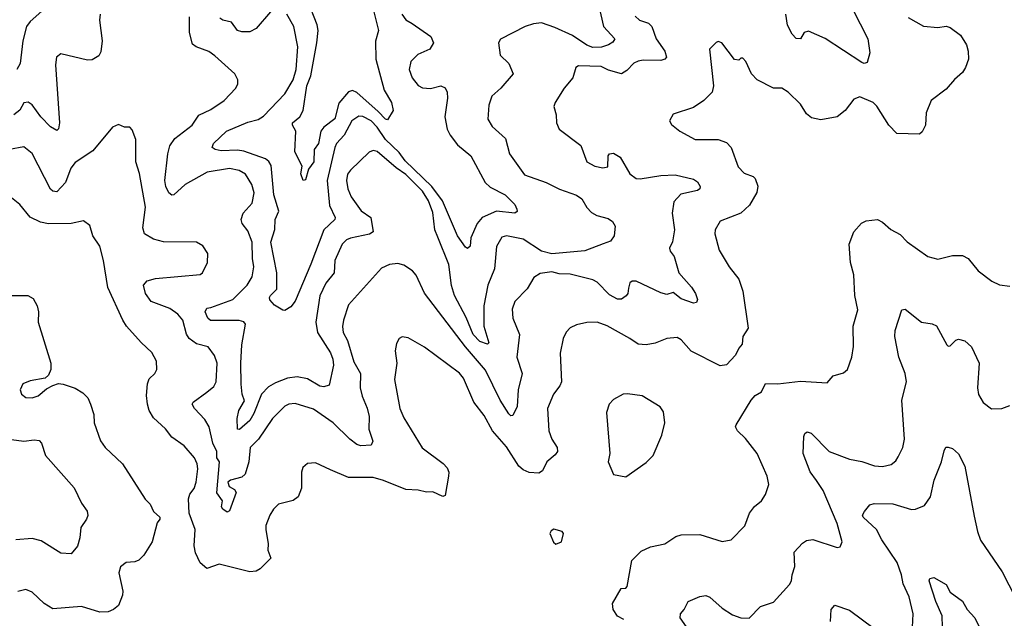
# Model space of a CAD drawing. Extents: x 1443846 to 1577407, y 839182 to 927291.
# Tile 441 of 535: x 1528784 to 1533578, y 905923 to 908838. Entities that reach past the tile are written whole.
import ezdxf

# ---------------------------------------------------------------- set-up
doc = ezdxf.new("R2010")
doc.units = 0

msp = doc.modelspace()

# ---------------------------------------------------------------- linework, layer by layer
at = {"layer": '0CON20XD'}
for points in [[(1530502.9, 908895), (1530530.5, 908785), (1530516.9, 908733.1), (1530518, 908645), (1530558.2, 908495), (1530595.2, 908435.2), (1530601.8, 908395), (1530575, 908350), (1530565, 908353.2), (1530530.3, 908390.3), (1530425, 908483.1), (1530405, 908492.7), (1530385, 908486.2), (1530338.8, 908431.2), (1530318.5, 908355), (1530264.8, 908315.2), (1530250.8, 908295), (1530238.3, 908235), (1530218.5, 908205), (1530216.6, 908145), (1530190.8, 908109.2), (1530175, 908058.8), (1530164, 908055), (1530153, 908087), (1530160, 908125), (1530124.4, 908195), (1530129, 908295), (1530112.5, 908325), (1530113.2, 908335), (1530147.6, 908365), (1530164.1, 908395), (1530182.8, 908515), (1530201.3, 908565), (1530231, 908725), (1530237.4, 908785), (1530233, 908813), (1530185.2, 908935)], [(1532801.1, 908965), (1532913.6, 908745), (1532924, 908676), (1532910, 908630), (1532896.2, 908623.8), (1532885, 908628.8), (1532706.3, 908746.4), (1532625, 908782), (1532603.8, 908775), (1532586.1, 908743.9), (1532565, 908746.7), (1532545, 908766.7), (1532521.7, 908811.7), (1532514.4, 908865.6)], [(1528891.3, 908878.7), (1528835, 908828.8), (1528817.8, 908805), (1528798.8, 908735), (1528787.1, 908625), (1528770, 908595)], [(1531605, 908896.5), (1531626.9, 908805), (1531681.9, 908745), (1531672.3, 908727.7), (1531650.8, 908715), (1531616.4, 908703.6), (1531575, 908702.6), (1531545, 908714.5), (1531475, 908760.6), (1531390.2, 908799.8), (1531325, 908821.8), (1531285, 908818.1), (1531245, 908804.4), (1531125, 908743.3), (1531116, 908725), (1531123.3, 908665), (1531166.2, 908625), (1531186, 908575), (1531127.5, 908505), (1531082.9, 908465), (1531068.7, 908421.3), (1531063.6, 908353.6), (1531085, 908317.5), (1531148.9, 908258.9), (1531168.6, 908185), (1531241.7, 908081.7), (1531347.5, 908045), (1531412.1, 908012.1), (1531495, 907982.9), (1531520.8, 907965), (1531545, 907924), (1531568.8, 907898.8), (1531594, 907885), (1531649.6, 907869.6), (1531671.1, 907855), (1531683, 907833), (1531678.5, 907785), (1531660.1, 907759.9), (1531625, 907745.7), (1531535, 907712.9), (1531375, 907698.4), (1531325, 907711), (1531235, 907769), (1531155, 907786.1), (1531131.8, 907778.2), (1531105, 907733.3), (1531095.4, 907625), (1531063.1, 907545), (1531043.7, 907445), (1531043.8, 907345), (1531067.8, 907265), (1531061.7, 907258.3), (1531025, 907270.7), (1530992.2, 907305), (1530957.9, 907387.9), (1530901.6, 907495), (1530887.3, 907542.7), (1530874.1, 907645), (1530819.6, 907779.6), (1530804.8, 907815), (1530795, 907898.9), (1530774.8, 907955), (1530745, 908002.6), (1530665, 908084.8), (1530616.6, 908116.6), (1530525, 908195.6), (1530505, 908201.4), (1530485, 908192.5), (1530394.8, 908105.2), (1530380.9, 908085), (1530375.8, 908055), (1530381.9, 908015), (1530397.5, 907975), (1530447.4, 907907.4), (1530493.2, 907875), (1530504.5, 907805), (1530487.1, 907792.9), (1530395, 907774.6), (1530374.8, 907765.2), (1530355, 907744.3), (1530318.9, 907665), (1530315.4, 907605), (1530275, 907554.4), (1530246.3, 907493.7), (1530226, 907365), (1530233.9, 907315), (1530296.7, 907215), (1530309.3, 907185), (1530312.3, 907155), (1530291.7, 907058.3), (1530265, 907050), (1530245, 907053.5), (1530185, 907088.2), (1530135, 907098.9), (1530087.8, 907092.2), (1530029.9, 907070.1), (1529995, 907050.4), (1529962.2, 907015), (1529925, 906920.6), (1529905, 906886.2), (1529855, 906842.5), (1529845, 906843.3), (1529843.8, 906895), (1529851.4, 906935), (1529878.3, 906981.7), (1529867.7, 907015), (1529863, 907063), (1529861.5, 907165), (1529865.2, 907255), (1529884, 907355), (1529875, 907366.4), (1529852.3, 907372.3), (1529713.4, 907373.4), (1529700.4, 907385), (1529686.7, 907415), (1529695, 907432.9), (1529715, 907436.1), (1529821.5, 907475), (1529891.8, 907545), (1529916.5, 907585), (1529924.8, 907635), (1529917.3, 907675), (1529915.7, 907755), (1529895, 907809.2), (1529866.7, 907845), (1529862.1, 907865), (1529872.3, 907895), (1529915.5, 907945), (1529925.4, 907995), (1529914.4, 908035), (1529882.9, 908085), (1529853.4, 908103.4), (1529805, 908113.9), (1529697.5, 908095), (1529590.6, 908035), (1529535, 907984.6), (1529525, 907983.8), (1529509.6, 907995), (1529495.3, 908025), (1529491.7, 908055), (1529505.6, 908185), (1529515, 908223.1), (1529540.4, 908259.6), (1529624.4, 908325), (1529656.4, 908373.6), (1529715, 908400.5), (1529780, 908445), (1529836, 908505), (1529846, 908525), (1529846, 908545), (1529832, 908575), (1529735, 908661.9), (1529705, 908682.5), (1529644, 908705), (1529625, 908719.2), (1529611.5, 908775), (1529611.7, 908851.7)], [(1530005, 908875.6), (1529935, 908794.3), (1529905, 908778.6), (1529865, 908778.6), (1529845.5, 908785.5), (1529815.6, 908825.6), (1529774, 908835), (1529759.5, 908845)], [(1529176, 908865), (1529173.1, 908835), (1529185.6, 908735.6), (1529179.2, 908680.8), (1529168.8, 908661.2), (1529137.4, 908642.6), (1529115, 908640), (1528985, 908672), (1528964, 908655), (1528957.9, 908617.9)], [(1530644.2, 908864.2), (1530665, 908837.8), (1530695, 908819.4), (1530785.4, 908755.4), (1530799.2, 908725), (1530780.8, 908695), (1530722.2, 908667.8), (1530688.6, 908635), (1530680, 908595), (1530694.4, 908555), (1530725, 908517.1), (1530745, 908506.7), (1530785, 908502.2), (1530835, 908515.7), (1530856.4, 908506.4), (1530865.4, 908485.4), (1530867.3, 908455), (1530853.5, 908365), (1530865.4, 908305), (1530879.6, 908275), (1530915, 908228.1), (1530981.1, 908175), (1531050.8, 908045), (1531075, 908021.8), (1531147.1, 907985), (1531195, 907937.3), (1531204.5, 907915), (1531206.7, 907903.3), (1531195, 907895.8), (1531105, 907905.4), (1531035.2, 907874.8), (1531012, 907845), (1530980.5, 907775), (1530976.7, 907735), (1530965, 907724.3), (1530955, 907730), (1530916.1, 907785), (1530842.3, 907955), (1530790.5, 908025), (1530660.2, 908150.2), (1530631.7, 908191.7), (1530564.7, 908254.7), (1530525, 908314.3), (1530496.2, 908345), (1530455, 908366.7), (1530435, 908368.7), (1530401.1, 908345), (1530364.4, 908275.6), (1530327.3, 908235), (1530318.2, 908215), (1530281.7, 908055), (1530293.4, 907933.4), (1530319.5, 907875), (1530318.1, 907865), (1530265.3, 907815), (1530201.9, 907648.1), (1530125, 907467.1), (1530105, 907439.2), (1530075, 907421.2), (1530065, 907423.3), (1530025, 907447.5), (1530002.9, 907472.9), (1530000, 907485), (1530005.7, 907495), (1530035.4, 907525), (1530036.9, 907605), (1530007.6, 907755), (1530026.2, 907816.2), (1530028.8, 907865), (1530045.3, 907905), (1530022.4, 907985), (1530008.4, 908128.4), (1529997.3, 908147.3), (1529980.4, 908160.4), (1529875, 908198.3), (1529845, 908202.6), (1529765, 908198.9), (1529736.2, 908205), (1529721.2, 908215), (1529728, 908235), (1529791.1, 908295), (1529895, 908339.4), (1529945, 908352.1), (1529971.8, 908368.2), (1530075, 908477.5), (1530116.5, 908545), (1530130, 908595), (1530137.7, 908705), (1530119.6, 908805), (1530084.4, 908865)], [(1531780.8, 908855), (1531802, 908835), (1531845, 908820.5), (1531862.5, 908805), (1531883.3, 908745), (1531925.3, 908685), (1531932.7, 908655), (1531924.7, 908645.3), (1531905, 908639.6), (1531819.4, 908640.6), (1531794.7, 908635.3), (1531774, 908626), (1531740.1, 908589.9), (1531715, 908574.5), (1531651.4, 908591.4), (1531615, 908610.4), (1531505, 908613.3), (1531492.5, 908605), (1531477.5, 908555), (1531435.7, 908505), (1531390.8, 908435), (1531384.2, 908415), (1531396, 908375), (1531398, 908335), (1531410, 908305), (1531516.2, 908225), (1531546, 908145), (1531583.8, 908125), (1531623.4, 908116.6), (1531648, 908122), (1531649.1, 908175), (1531655.4, 908184.6), (1531675, 908187.3), (1531708.5, 908168.5), (1531755, 908087.5), (1531785, 908064.3), (1531805, 908062.7), (1531905, 908079.7), (1531975, 908082.3), (1532065, 908061.9), (1532085, 908047.5), (1532097.1, 908025), (1532096, 908015), (1532084.4, 908005.6), (1532002.4, 907987.6), (1531968.7, 907951.3), (1531960.4, 907895), (1531971.9, 907815), (1531963.1, 907756.9), (1531947.5, 907725), (1531950.4, 907710.4), (1531970, 907685), (1531993.8, 907605), (1532055.5, 907535), (1532074.3, 907505), (1532083.8, 907475), (1532080, 907460), (1532065, 907456.7), (1532005, 907479.1), (1531965, 907508.9), (1531935, 907500.3), (1531905, 907507.2), (1531785, 907564.4), (1531765.8, 907564.2), (1531755, 907556.2), (1531749.1, 907530.9), (1531745.6, 907504.4), (1531737.6, 907492.4), (1531715, 907477.1), (1531695, 907476.7), (1531655, 907498.8), (1531595, 907559.6), (1531575, 907570.9), (1531465, 907598.9), (1531410, 907600), (1531375, 907609.6), (1531318.8, 907601.2), (1531286.8, 907583.2), (1531255, 907527.5), (1531195.6, 907465), (1531182, 907428), (1531185.6, 907384.4), (1531216.9, 907305), (1531203.9, 907193.9), (1531230.9, 907115), (1531211.7, 907035), (1531205.9, 906955), (1531185, 906910), (1531175, 906908.8), (1531165, 906918), (1531123.2, 906985), (1531051.5, 907131.5), (1530954.6, 907244.6)], [(1533109.3, 908849.3), (1533185, 908806.7), (1533255, 908800), (1533295, 908806.2), (1533315, 908800), (1533365, 908763.3), (1533394, 908715), (1533402, 908685), (1533403.8, 908646.2), (1533388.8, 908605), (1533375, 908580), (1533335, 908546), (1533295, 908499.2), (1533222, 908445), (1533197.5, 908385), (1533194.2, 908325), (1533178.8, 908291.2), (1533165, 908280), (1533055, 908283.5), (1533015.5, 908325), (1532957.4, 908417.4), (1532940, 908435), (1532875, 908462.9), (1532845, 908451.2)], [(1532845, 908451.2), (1532802.5, 908395), (1532765, 908364.4), (1532685, 908350.6), (1532639.7, 908359.7), (1532615, 908380), (1532585, 908426), (1532525.8, 908485), (1532495, 908504.3), (1532455, 908504.4), (1532374, 908545), (1532347.5, 908575), (1532320, 908635), (1532305, 908650), (1532295, 908650), (1532285, 908640), (1532265, 908643.3), (1532202.5, 908725), (1532185, 908732.5), (1532175, 908727.5), (1532143.3, 908695), (1532162.9, 908515), (1532155.8, 908485), (1532115.6, 908444.4), (1532065, 908410), (1531965, 908377.5), (1531947.5, 908345), (1531958.3, 908328.3), (1531997.5, 908295), (1532072.5, 908255), (1532185, 908254.4), (1532225, 908240.6), (1532248.5, 908215), (1532281.8, 908121.8), (1532311.1, 908091.1), (1532354.6, 908074.6), (1532364.4, 908065), (1532377.6, 908027.6), (1532373.8, 907996.2), (1532338.1, 907935), (1532295.8, 907895), (1532195, 907856), (1532170.8, 907815), (1532168.6, 907795), (1532189.2, 907715), (1532237.8, 907635), (1532285.6, 907575), (1532305.5, 907515.5), (1532330.5, 907335), (1532305.6, 907295), (1532301.7, 907258.3), (1532285, 907238.8), (1532269.2, 907205), (1532225, 907157.5), (1532195, 907151.9), (1532054, 907224), (1532005, 907278.1), (1531985, 907290), (1531934.5, 907285.5), (1531878, 907262), (1531835, 907254.5), (1531795, 907258.5), (1531755, 907285.5), (1531645, 907347.3), (1531595, 907365.6), (1531545, 907362.9), (1531495, 907351.4), (1531465, 907337.5), (1531444.5, 907315.5), (1531430, 907285), (1531415.6, 907214.4), (1531421.5, 907075), (1531414.4, 907055), (1531383.1, 907015), (1531353.3, 906945), (1531360, 906835), (1531374.4, 906795), (1531401.5, 906755), (1531402.7, 906735), (1531391.5, 906718.5), (1531350, 906685), (1531329.5, 906640.5), (1531311.1, 906628.9), (1531265, 906632.5), (1531235, 906645.3), (1531214.2, 906664.2), (1531155, 906757.1), (1531085.7, 906835.7), (1531045, 906910.8), (1530995.9, 906975.9), (1530945, 907092.5), (1530925.9, 907115.9), (1530755, 907243.1), (1530675, 907288), (1530646.4, 907293.6), (1530632.5, 907285), (1530619.5, 907260.5), (1530612, 907225), (1530620, 907165), (1530608.9, 907085), (1530634.4, 906945), (1530655, 906898.8), (1530743.2, 906753.2), (1530846.6, 906676.6), (1530865.6, 906655), (1530872.9, 906635), (1530871.4, 906615), (1530855, 906520), (1530845, 906516), (1530795, 906539.2), (1530765, 906537.1), (1530725, 906546.9), (1530665, 906549.6), (1530555, 906594.5), (1530505, 906607.8), (1530385, 906608.1), (1530296.7, 906645), (1530225, 906679.2), (1530185, 906676.7), (1530162.7, 906657.3), (1530155.8, 906635), (1530155.8, 906555.8), (1530140.6, 906515), (1530115, 906496.7), (1530045, 906478.6), (1530019.2, 906455), (1530002.9, 906425), (1529983.1, 906375), (1529981.9, 906355), (1529994.4, 906285), (1529993.1, 906255), (1530006.5, 906215), (1529955, 906164.2), (1529935, 906152.9), (1529905, 906148.9), (1529755, 906186.5), (1529695, 906165.7), (1529662.3, 906192.3), (1529640.8, 906240.8), (1529633.6, 906275), (1529637.9, 906355), (1529609.5, 906435), (1529605.6, 906505), (1529613.1, 906526.9), (1529634.3, 906555), (1529643.3, 906585), (1529651.3, 906651.3), (1529648.2, 906675), (1529635, 906704), (1529585, 906761.9), (1529525.5, 906805), (1529494.3, 906845), (1529435, 906899.2), (1529414.5, 906935), (1529406.8, 906965), (1529402.4, 907007.6), (1529406.9, 907065), (1529415, 907088.6), (1529442, 907115), (1529452.5, 907135), (1529450, 907175), (1529427.8, 907217.8), (1529375, 907265.6), (1529305, 907345.6), (1529287.1, 907375), (1529213, 907533), (1529191.9, 907665), (1529173.8, 907735), (1529141.2, 907785), (1529126, 907835), (1529095, 907858.1), (1529034.5, 907845.5), (1528925, 907843.1), (1528885, 907851.1), (1528836, 907876), (1528785, 907937.1), (1528745, 907970.8)], [(1528957.9, 908617.9), (1528978.6, 908335), (1528973.9, 908306.1), (1528965, 908298.8), (1528935, 908315.6), (1528886.6, 908365), (1528845, 908422.9), (1528825, 908436.4), (1528805, 908432.9), (1528785, 908397.1), (1528755.6, 908375)], [(1530954.6, 907244.6), (1530755, 907505.7), (1530715, 907593.8), (1530696.2, 907615), (1530655, 907642.5), (1530625, 907650), (1530585, 907645.6), (1530545, 907627.5), (1530385, 907450), (1530360.4, 907375), (1530356, 907344), (1530359.7, 907315), (1530379.7, 907275), (1530411.5, 907171.5), (1530443.7, 907115), (1530441.6, 907045), (1530451.3, 907005), (1530476.8, 906946.8), (1530485.8, 906905), (1530484.1, 906844.1), (1530504.2, 906785), (1530495, 906766.7), (1530445, 906761.9), (1530425, 906768.5), (1530392.3, 906795), (1530311.2, 906875), (1530215, 906941.8), (1530125, 906968.5), (1530095, 906965.5), (1530075, 906956.4), (1530014.4, 906895), (1529946.4, 906795), (1529906.2, 906755), (1529900.4, 906685), (1529882.2, 906625), (1529865, 906610), (1529810, 906595), (1529797.5, 906585), (1529803.8, 906565), (1529829.6, 906549.6), (1529837.5, 906535), (1529805, 906446.7), (1529795, 906440), (1529772.5, 906455), (1529767.5, 906465), (1529771.2, 906495), (1529743.8, 906533.8), (1529757.5, 906685), (1529744.3, 906705), (1529744.3, 906735.7), (1529724.4, 906775), (1529706, 906855), (1529685, 906891.4), (1529635, 906943.8), (1529624, 906965), (1529628.8, 906975), (1529696, 907024), (1529728.9, 907051.1), (1529741.5, 907075), (1529745.6, 907165), (1529732.1, 907202.1), (1529701.2, 907245), (1529645, 907258.6), (1529609.6, 907285), (1529596.7, 907306.7), (1529577.9, 907375), (1529555, 907404.4), (1529515, 907430.8), (1529424.4, 907465), (1529396.2, 907505), (1529386.9, 907545), (1529405, 907565.6), (1529445, 907577.5), (1529662.7, 907597.3), (1529674.2, 907605.8), (1529698, 907655), (1529699.7, 907699.7), (1529676.6, 907736.6), (1529645, 907754.2), (1529485, 907755.5), (1529435, 907768.8), (1529392.2, 907795), (1529383.3, 907825), (1529396.2, 907925), (1529368.1, 908088.1), (1529350, 908145), (1529349.2, 908255), (1529331.7, 908301.7), (1529320, 908315), (1529295, 908313.8), (1529265, 908326.7), (1529236.1, 908313.9), (1529140.2, 908199.8), (1529055, 908143.1), (1529033.8, 908115), (1529007.5, 908045), (1528965, 907998.9), (1528945, 908002.2), (1528935, 908012.5), (1528845, 908186), (1528805, 908219.2), (1528735, 908205.4)], [(1531725, 905916.2), (1531695, 905933.4), (1531673.7, 905965), (1531670, 905995), (1531712.1, 906067.9), (1531735, 906070), (1531742, 906078), (1531764.4, 906205), (1531810.7, 906249.3), (1531855, 906270.8), (1531925, 906285.8), (1531978.7, 906321.3), (1532005, 906328.6), (1532095, 906330.8), (1532205, 906297.5), (1532247.5, 906305), (1532315, 906373.3), (1532338, 906435), (1532362.4, 906467.6), (1532395.6, 906494.4), (1532416, 906525), (1532430.8, 906575), (1532423.5, 906615), (1532375.4, 906725), (1532318.6, 906798.6), (1532279.2, 906835), (1532270, 906855), (1532272, 906865), (1532345.4, 906984.6), (1532365, 907007.5), (1532396, 907025), (1532415, 907065.7), (1532475, 907064.3), (1532585, 907078.1), (1532715, 907070), (1532745, 907103.3), (1532795, 907118.8), (1532813.8, 907135), (1532835.8, 907195), (1532843, 907247), (1532842.9, 907345), (1532864.2, 907425), (1532850, 907495), (1532845.7, 907595), (1532828.6, 907655), (1532823.3, 907745), (1532845.8, 907805), (1532883, 907847), (1532905, 907857.8), (1532960, 907865), (1532985, 907852.5), (1533026, 907816), (1533071.2, 907791.2), (1533105, 907755.8), (1533205, 907684), (1533255, 907672), (1533325, 907690), (1533375, 907689.4), (1533401.2, 907675), (1533451.2, 907615), (1533517.5, 907565), (1533555, 907546.7), (1533605, 907540)], [(1528695, 907494.2), (1528824.1, 907494.1), (1528849.7, 907479.7), (1528870, 907445), (1528875.8, 907415), (1528874.3, 907365), (1528935.7, 907165), (1528935.9, 907134.1), (1528925, 907107.5), (1528908.3, 907091.7), (1528835, 907080), (1528800, 907065), (1528786.2, 907035), (1528793.8, 907015), (1528815, 906998.8), (1528845, 906996.7), (1528875, 907006.2), (1528915, 907040), (1528945, 907056.7), (1528973.9, 907066.1), (1528996.4, 907063.6), (1529055, 907043.1), (1529091.4, 907021.4), (1529116.7, 906996.7), (1529129.4, 906965), (1529145.6, 906915), (1529147.1, 906875), (1529177.3, 906787.3), (1529201.2, 906755), (1529285, 906674.2), (1529395, 906503.3), (1529418.8, 906478.8), (1529435, 906442.5), (1529466.7, 906415), (1529466.7, 906405), (1529453, 906387), (1529430, 906295), (1529389.1, 906230.9), (1529364.3, 906205.7), (1529345, 906197.5), (1529302.5, 906195), (1529275.8, 906174.2), (1529267.5, 906145), (1529286.9, 906055), (1529285.6, 906035), (1529265.8, 905985), (1529241.2, 905965), (1529215, 905954.6), (1529175, 905952.3), (1529085, 905980), (1528945, 905968.5), (1528904, 905995), (1528845, 906050), (1528815, 906063.8), (1528775, 906052.5)], [(1532030.5, 905880.5), (1532000.6, 905925), (1532002, 905945), (1532020, 905965), (1532038.8, 906005), (1532095, 906029.2), (1532125, 906034.2), (1532145, 906026), (1532205, 905972.5), (1532255, 905940), (1532295, 905924.4), (1532335, 905924.2), (1532390.3, 905979.7), (1532455, 906000.8), (1532532.6, 906087.4), (1532541.9, 906105), (1532544.4, 906135), (1532557.5, 906175), (1532554.6, 906245), (1532595, 906288.1), (1532615, 906301.9), (1532645, 906306.9), (1532765, 906267.5), (1532779.3, 906270.7), (1532788.8, 906295), (1532763.5, 906385), (1532696, 906545), (1532664.4, 906594.4), (1532633.3, 906636.7), (1532598.8, 906725), (1532601.8, 906808.2), (1532606.9, 906823.1), (1532618.8, 906831.2), (1532637.5, 906825), (1532725, 906735.5), (1532825, 906698.1), (1532885, 906687.1), (1532945.7, 906665.7), (1532985, 906661.4), (1533027.6, 906672.4), (1533049.7, 906690.3), (1533061.3, 906708.7), (1533084.2, 906755), (1533092.5, 906795), (1533078.5, 906985), (1533102.5, 907075), (1533095.3, 907115.3), (1533064.5, 907195), (1533044.2, 907295.8), (1533046.2, 907325), (1533078.8, 907425), (1533095, 907428.6), (1533174.7, 907364.7), (1533226.8, 907356.8), (1533247.5, 907347.5), (1533297.5, 907255), (1533305, 907247.5), (1533315, 907250), (1533342.1, 907277.9), (1533355, 907282.5), (1533385, 907274.2), (1533417.5, 907245), (1533455.6, 907165), (1533447.5, 907045), (1533453, 907013), (1533474.3, 906974.3), (1533515, 906943.3), (1533566.1, 906943.9), (1533605, 906958.8)], [(1531735, 906612.5), (1531835, 906681.9), (1531868.6, 906715), (1531911.4, 906815), (1531926, 906875), (1531918.3, 906928.3), (1531903, 906953), (1531815, 907006), (1531744.1, 907015.9), (1531722.5, 907015), (1531675, 906988.8), (1531654, 906965), (1531640.8, 906925), (1531657.1, 906725), (1531648.6, 906685), (1531675, 906623.3), (1531735, 906612.5)], [(1528645, 906806.7), (1528804.5, 906785.5), (1528855, 906792.2), (1528878.5, 906788.5), (1528890, 906775), (1528909.2, 906715), (1529048.9, 906558.9), (1529085, 906483.3), (1529112, 906445), (1529115.9, 906424.1), (1529110, 906405), (1529081.4, 906365), (1529077.8, 906315), (1529065, 906273.3), (1529035, 906236.2), (1528985, 906240), (1528889.5, 906299.5), (1528845, 906310.9), (1528765, 906305.4)], [(1533131.2, 905878.8), (1533134.3, 905944.3), (1533115, 906027.5), (1533085, 906090), (1533078.2, 906135), (1533057.1, 906195), (1532981.8, 906305), (1532956.2, 906355), (1532891.4, 906415), (1532888, 906425), (1532897, 906443), (1532924, 906475), (1532945, 906482.2), (1533035, 906480), (1533126.8, 906453.2), (1533146, 906454), (1533188.6, 906471.4), (1533217.9, 906515), (1533236.4, 906595), (1533271.8, 906685), (1533285, 906737.5), (1533294, 906756), (1533305, 906756.7), (1533325, 906750), (1533355, 906723.8), (1533385, 906663.8), (1533430.4, 906420.4), (1533446.7, 906345), (1533462.8, 906302.8), (1533568.3, 906148.3), (1533631.7, 906021.7)], [(1531395, 906283.3), (1531422.5, 906295), (1531432.5, 906335), (1531425.9, 906345.9), (1531385, 906357.5), (1531371.1, 906348.9), (1531366, 906335), (1531383.9, 906293.9), (1531395, 906283.3)], [(1533279.2, 905825), (1533274.7, 905935), (1533244.7, 906005), (1533212.5, 906105), (1533215, 906116.9), (1533235, 906121.8), (1533295, 906086.7), (1533315, 906050.8), (1533375, 906005.8), (1533397.1, 905965), (1533435, 905925.8), (1533467.9, 905855)], [(1532732.1, 905907.9), (1532735.6, 905965), (1532752.7, 905987.3), (1532825, 905962.7), (1532945, 905872.9)]]:
    msp.add_lwpolyline(points, dxfattribs=at)

doc.saveas('drawing.dxf')
